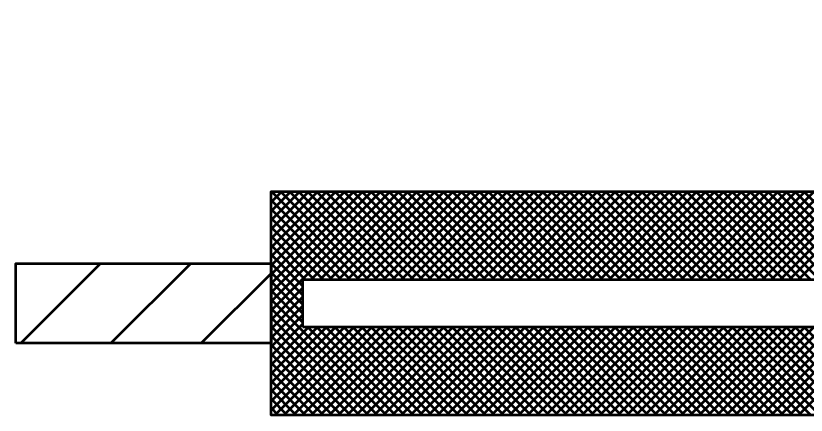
# Model space of a CAD drawing. Extents: x -1 to 679, y 0 to 440.
# Drawn here: x 491.41 to 503.79, y 406.04 to 412.29 of the extents above; entities that cross this region are included whole.
import ezdxf

# ---------------------------------------------------------------- set-up
doc = ezdxf.new("R2010")
doc.units = 0
doc.header["$LTSCALE"] = 0.8
doc.layers.add('1', color=7, linetype='Continuous', lineweight=53)

msp = doc.modelspace()

# ---------------------------------------------------------------- linework, layer by layer
at = {"layer": '1'}
for p, q in [((495.406, 409.5168), (495.4316, 409.5423)), ((495.406, 409.3753), (495.573, 409.5423)), ((495.406, 409.2339), (495.7144, 409.5423)), ((495.406, 409.0925), (495.8558, 409.5423)), ((495.406, 408.9511), (495.9973, 409.5423)), ((495.406, 408.8096), (496.1387, 409.5423)), ((495.406, 408.6682), (496.2802, 409.5423)), ((495.406, 408.5267), (496.4216, 409.5423)), ((495.406, 408.3853), (496.563, 409.5423)), ((495.406, 408.2439), (496.7044, 409.5423)), ((495.406, 408.1025), (496.8458, 409.5423)), ((495.406, 407.9611), (496.9872, 409.5423)), ((495.406, 407.8197), (497.1287, 409.5423)), ((495.406, 407.6782), (497.2701, 409.5423)), ((496.788, 408.1673), (495.413, 409.5423)), ((496.9294, 408.1673), (495.5544, 409.5423)), ((497.0708, 408.1673), (495.6958, 409.5423)), ((497.2122, 408.1673), (495.8372, 409.5423)), ((497.3537, 408.1673), (495.9787, 409.5423)), ((496.0365, 408.1673), (497.4115, 409.5423)), ((497.4951, 408.1673), (496.1201, 409.5423)), ((496.1779, 408.1673), (497.5529, 409.5423)), ((497.6365, 408.1673), (496.2615, 409.5423)), ((496.3193, 408.1673), (497.6943, 409.5423)), ((497.7779, 408.1673), (496.4029, 409.5423)), ((496.4607, 408.1673), (497.8357, 409.5423)), ((497.9194, 408.1673), (496.5444, 409.5423)), ((496.6022, 408.1673), (497.9772, 409.5423)), ((498.0608, 408.1673), (496.6858, 409.5423)), ((496.7436, 408.1673), (498.1186, 409.5423)), ((498.2022, 408.1673), (496.8272, 409.5423)), ((496.885, 408.1673), (498.26, 409.5423)), ((498.3437, 408.1673), (496.9687, 409.5423)), ((497.0264, 408.1673), (498.4014, 409.5423)), ((498.4851, 408.1673), (497.1101, 409.5423)), ((497.1678, 408.1673), (498.5428, 409.5423)), ((498.6265, 408.1673), (497.2515, 409.5423)), ((497.3093, 408.1673), (498.6843, 409.5423)), ((498.7679, 408.1673), (497.3929, 409.5423)), ((497.4507, 408.1673), (498.8257, 409.5423)), ((498.9093, 408.1673), (497.5343, 409.5423)), ((497.5922, 408.1673), (498.9672, 409.5423)), ((499.0507, 408.1673), (497.6757, 409.5423)), ((497.7336, 408.1673), (499.1086, 409.5423)), ((499.1922, 408.1673), (497.8172, 409.5423)), ((497.875, 408.1673), (499.25, 409.5423)), ((499.3336, 408.1673), (497.9586, 409.5423)), ((498.0164, 408.1673), (499.3914, 409.5423)), ((499.475, 408.1673), (498.1, 409.5423)), ((498.1578, 408.1673), (499.5328, 409.5423)), ((499.6164, 408.1673), (498.2414, 409.5423)), ((498.2992, 408.1673), (499.6742, 409.5423)), ((499.7578, 408.1673), (498.3828, 409.5423)), ((498.4407, 408.1673), (499.8157, 409.5423)), ((499.8992, 408.1673), (498.5242, 409.5423)), ((498.5821, 408.1673), (499.9571, 409.5423)), ((500.0407, 408.1673), (498.6657, 409.5423)), ((498.7235, 408.1673), (500.0985, 409.5423)), ((500.1821, 408.1673), (498.8071, 409.5423)), ((498.8649, 408.1673), (500.2399, 409.5423)), ((500.3235, 408.1673), (498.9485, 409.5423)), ((499.0063, 408.1673), (500.3813, 409.5423)), ((500.465, 408.1673), (499.09, 409.5423)), ((499.1477, 408.1673), (500.5227, 409.5423)), ((500.6064, 408.1673), (499.2314, 409.5423)), ((499.2892, 408.1673), (500.6642, 409.5423)), ((500.7478, 408.1673), (499.3728, 409.5423)), ((499.4306, 408.1673), (500.8056, 409.5423)), ((500.8893, 408.1673), (499.5143, 409.5423)), ((499.572, 408.1673), (500.947, 409.5423)), ((501.0307, 408.1673), (499.6557, 409.5423)), ((499.7134, 408.1673), (501.0884, 409.5423)), ((501.1721, 408.1673), (499.7971, 409.5423)), ((499.8549, 408.1673), (501.2299, 409.5423)), ((501.3135, 408.1673), (499.9385, 409.5423)), ((499.9963, 408.1673), (501.3713, 409.5423)), ((501.4549, 408.1673), (500.0799, 409.5423)), ((500.1377, 408.1673), (501.5127, 409.5423)), ((501.5963, 408.1673), (500.2213, 409.5423)), ((500.2792, 408.1673), (501.6542, 409.5423)), ((501.7378, 408.1673), (500.3628, 409.5423)), ((500.4206, 408.1673), (501.7956, 409.5423)), ((501.8792, 408.1673), (500.5042, 409.5423)), ((500.562, 408.1673), (501.937, 409.5423)), ((502.0206, 408.1673), (500.6456, 409.5423)), ((500.7034, 408.1673), (502.0784, 409.5423)), ((502.162, 408.1673), (500.787, 409.5423)), ((500.8448, 408.1673), (502.2198, 409.5423)), ((502.3034, 408.1673), (500.9284, 409.5423)), ((500.9862, 408.1673), (502.3612, 409.5423)), ((502.4448, 408.1673), (501.0698, 409.5423)), ((501.1277, 408.1673), (502.5027, 409.5423)), ((502.5863, 408.1673), (501.2113, 409.5423)), ((501.2691, 408.1673), (502.6441, 409.5423)), ((502.7277, 408.1673), (501.3527, 409.5423)), ((501.4105, 408.1673), (502.7855, 409.5423)), ((502.8691, 408.1673), (501.4941, 409.5423)), ((501.5519, 408.1673), (502.9269, 409.5423)), ((503.0106, 408.1673), (501.6356, 409.5423)), ((501.6933, 408.1673), (503.0683, 409.5423)), ((503.152, 408.1673), (501.777, 409.5423)), ((501.8347, 408.1673), (503.2097, 409.5423)), ((503.2934, 408.1673), (501.9184, 409.5423)), ((501.9762, 408.1673), (503.3512, 409.5423)), ((503.4348, 408.1673), (502.0598, 409.5423)), ((502.1176, 408.1673), (503.4926, 409.5423)), ((503.5762, 408.1673), (502.2012, 409.5423)), ((502.2591, 408.1673), (503.6341, 409.5423)), ((503.7177, 408.1673), (502.3427, 409.5423)), ((502.4005, 408.1673), (503.7755, 409.5423)), ((503.8591, 408.1673), (502.4841, 409.5423)), ((502.5419, 408.1673), (503.9169, 409.5423)), ((504.0005, 408.1673), (502.6255, 409.5423)), ((502.6833, 408.1673), (504.0583, 409.5423)), ((504.1419, 408.1673), (502.7669, 409.5423)), ((502.8247, 408.1673), (504.1997, 409.5423)), ((504.2833, 408.1673), (502.9083, 409.5423)), ((502.9662, 408.1673), (504.3412, 409.5423)), ((504.4247, 408.1673), (503.0497, 409.5423)), ((503.1076, 408.1673), (504.4826, 409.5423)), ((504.5662, 408.1673), (503.1912, 409.5423)), ((503.249, 408.1673), (504.624, 409.5423)), ((504.7076, 408.1673), (503.3326, 409.5423)), ((503.3904, 408.1673), (504.7654, 409.5423)), ((504.849, 408.1673), (503.474, 409.5423)), ((503.5318, 408.1673), (504.9068, 409.5423)), ((504.9904, 408.1673), (503.6154, 409.5423)), ((503.6732, 408.1673), (505.0482, 409.5423)), ((505.1318, 408.1673), (503.7568, 409.5423)), ((496.6466, 408.1673), (495.406, 409.4079)), ((496.5052, 408.1673), (495.406, 409.2665)), ((496.3637, 408.1673), (495.406, 409.1251)), ((496.2223, 408.1673), (495.406, 408.9837)), ((496.0809, 408.1673), (495.406, 408.8422)), ((495.9395, 408.1673), (495.406, 408.7008)), ((495.906, 408.0594), (495.406, 408.5594)), ((491.4828, 407.1673), (492.7328, 408.4173)), ((492.897, 407.1673), (494.147, 408.4173)), ((495.906, 407.918), (495.406, 408.418)), ((494.3112, 407.1673), (495.406, 408.2621)), ((495.906, 407.7766), (495.406, 408.2766)), ((495.906, 407.6351), (495.406, 408.1351)), ((495.406, 407.5368), (495.906, 408.0368)), ((495.906, 407.4937), (495.406, 407.9937)), ((495.406, 407.3954), (495.906, 407.8954)), ((497.2159, 406.0423), (495.406, 407.8522)), ((495.406, 407.254), (495.906, 407.754)), ((497.0745, 406.0423), (495.406, 407.7108)), ((495.406, 407.1126), (495.906, 407.6126)), ((496.9331, 406.0423), (495.406, 407.5694)), ((495.406, 406.9712), (495.906, 407.4712)), ((496.7917, 406.0423), (495.406, 407.428)), ((495.406, 406.8297), (495.9936, 407.4173)), ((495.406, 406.6883), (496.135, 407.4173)), ((495.406, 406.5469), (496.2764, 407.4173)), ((495.406, 406.4055), (496.4178, 407.4173)), ((495.406, 406.264), (496.5593, 407.4173)), ((495.406, 406.1226), (496.7007, 407.4173)), ((495.4672, 406.0423), (496.8422, 407.4173)), ((495.6086, 406.0423), (496.9836, 407.4173)), ((495.75, 406.0423), (497.125, 407.4173)), ((495.8914, 406.0423), (497.2664, 407.4173)), ((497.3573, 406.0423), (495.9823, 407.4173)), ((496.0328, 406.0423), (497.4078, 407.4173)), ((497.4987, 406.0423), (496.1237, 407.4173)), ((496.1742, 406.0423), (497.5492, 407.4173)), ((497.6402, 406.0423), (496.2652, 407.4173)), ((496.3157, 406.0423), (497.6907, 407.4173)), ((497.7817, 406.0423), (496.4067, 407.4173)), ((496.4571, 406.0423), (497.8321, 407.4173)), ((497.9231, 406.0423), (496.5481, 407.4173)), ((496.5985, 406.0423), (497.9735, 407.4173)), ((498.0645, 406.0423), (496.6895, 407.4173)), ((496.7399, 406.0423), (498.1149, 407.4173)), ((498.2059, 406.0423), (496.8309, 407.4173)), ((496.8813, 406.0423), (498.2563, 407.4173)), ((498.3473, 406.0423), (496.9723, 407.4173)), ((497.0227, 406.0423), (498.3977, 407.4173)), ((498.4887, 406.0423), (497.1137, 407.4173)), ((497.1642, 406.0423), (498.5392, 407.4173)), ((498.6302, 406.0423), (497.2552, 407.4173)), ((497.3056, 406.0423), (498.6806, 407.4173)), ((498.7716, 406.0423), (497.3966, 407.4173)), ((497.447, 406.0423), (498.822, 407.4173)), ((498.913, 406.0423), (497.538, 407.4173)), ((497.5884, 406.0423), (498.9634, 407.4173)), ((499.0544, 406.0423), (497.6794, 407.4173)), ((497.7299, 406.0423), (499.1049, 407.4173)), ((499.1958, 406.0423), (497.8208, 407.4173)), ((497.8713, 406.0423), (499.2463, 407.4173)), ((499.3372, 406.0423), (497.9622, 407.4173)), ((498.0127, 406.0423), (499.3877, 407.4173)), ((499.4787, 406.0423), (498.1037, 407.4173)), ((498.1542, 406.0423), (499.5292, 407.4173)), ((499.6201, 406.0423), (498.2451, 407.4173)), ((498.2956, 406.0423), (499.6706, 407.4173)), ((499.7615, 406.0423), (498.3865, 407.4173)), ((498.437, 406.0423), (499.812, 407.4173)), ((499.9029, 406.0423), (498.5279, 407.4173)), ((498.5784, 406.0423), (499.9534, 407.4173)), ((500.0444, 406.0423), (498.6694, 407.4173)), ((498.7198, 406.0423), (500.0948, 407.4173)), ((500.1858, 406.0423), (498.8108, 407.4173)), ((498.8612, 406.0423), (500.2362, 407.4173)), ((500.3272, 406.0423), (498.9522, 407.4173)), ((499.0027, 406.0423), (500.3777, 407.4173)), ((500.4687, 406.0423), (499.0937, 407.4173)), ((499.1441, 406.0423), (500.5191, 407.4173)), ((500.6101, 406.0423), (499.2351, 407.4173)), ((499.2855, 406.0423), (500.6605, 407.4173)), ((500.7515, 406.0423), (499.3765, 407.4173)), ((499.4269, 406.0423), (500.8019, 407.4173)), ((500.8929, 406.0423), (499.5179, 407.4173)), ((499.5683, 406.0423), (500.9433, 407.4173)), ((501.0343, 406.0423), (499.6593, 407.4173)), ((499.7097, 406.0423), (501.0847, 407.4173)), ((501.1757, 406.0423), (499.8007, 407.4173)), ((499.8512, 406.0423), (501.2262, 407.4173)), ((501.3172, 406.0423), (499.9422, 407.4173)), ((499.9926, 406.0423), (501.3676, 407.4173)), ((501.4586, 406.0423), (500.0836, 407.4173)), ((500.1341, 406.0423), (501.5091, 407.4173)), ((501.6, 406.0423), (500.225, 407.4173)), ((500.2755, 406.0423), (501.6505, 407.4173)), ((501.7414, 406.0423), (500.3664, 407.4173)), ((500.4169, 406.0423), (501.7919, 407.4173)), ((501.8828, 406.0423), (500.5078, 407.4173)), ((500.5583, 406.0423), (501.9333, 407.4173)), ((502.0242, 406.0423), (500.6492, 407.4173)), ((500.6997, 406.0423), (502.0747, 407.4173)), ((502.1657, 406.0423), (500.7907, 407.4173)), ((500.8412, 406.0423), (502.2162, 407.4173)), ((502.3071, 406.0423), (500.9321, 407.4173)), ((500.9826, 406.0423), (502.3576, 407.4173)), ((502.4485, 406.0423), (501.0735, 407.4173)), ((501.124, 406.0423), (502.499, 407.4173)), ((502.59, 406.0423), (501.215, 407.4173)), ((501.2654, 406.0423), (502.6404, 407.4173)), ((502.7314, 406.0423), (501.3564, 407.4173)), ((501.4068, 406.0423), (502.7818, 407.4173)), ((502.8728, 406.0423), (501.4978, 407.4173)), ((501.5482, 406.0423), (502.9232, 407.4173)), ((503.0143, 406.0423), (501.6393, 407.4173)), ((501.6897, 406.0423), (503.0647, 407.4173)), ((503.1557, 406.0423), (501.7807, 407.4173)), ((501.8311, 406.0423), (503.2061, 407.4173)), ((503.2971, 406.0423), (501.9221, 407.4173)), ((501.9725, 406.0423), (503.3475, 407.4173)), ((503.4385, 406.0423), (502.0635, 407.4173)), ((502.1139, 406.0423), (503.4889, 407.4173)), ((503.5799, 406.0423), (502.2049, 407.4173)), ((502.2553, 406.0423), (503.6303, 407.4173)), ((503.7213, 406.0423), (502.3463, 407.4173)), ((502.3967, 406.0423), (503.7717, 407.4173)), ((503.8628, 406.0423), (502.4878, 407.4173)), ((502.5382, 406.0423), (503.9132, 407.4173)), ((504.0042, 406.0423), (502.6292, 407.4173)), ((502.6797, 406.0423), (504.0547, 407.4173)), ((504.1456, 406.0423), (502.7706, 407.4173)), ((502.8211, 406.0423), (504.1961, 407.4173)), ((504.287, 406.0423), (502.912, 407.4173)), ((502.9625, 406.0423), (504.3375, 407.4173)), ((504.4284, 406.0423), (503.0534, 407.4173)), ((503.1039, 406.0423), (504.4789, 407.4173)), ((504.5698, 406.0423), (503.1948, 407.4173)), ((503.2453, 406.0423), (504.6203, 407.4173)), ((504.7113, 406.0423), (503.3363, 407.4173)), ((503.3868, 406.0423), (504.7618, 407.4173)), ((504.8527, 406.0423), (503.4777, 407.4173)), ((503.5282, 406.0423), (504.9032, 407.4173)), ((504.9941, 406.0423), (503.6191, 407.4173)), ((503.6696, 406.0423), (505.0446, 407.4173)), ((505.1356, 406.0423), (503.7606, 407.4173)), ((496.6502, 406.0423), (495.406, 407.2866)), ((496.5088, 406.0423), (495.406, 407.1452)), ((496.3674, 406.0423), (495.406, 407.0037)), ((496.226, 406.0423), (495.406, 406.8623)), ((496.0846, 406.0423), (495.406, 406.7209)), ((495.9432, 406.0423), (495.406, 406.5795)), ((495.8017, 406.0423), (495.406, 406.4381)), ((495.6603, 406.0423), (495.406, 406.2967)), ((495.5189, 406.0423), (495.406, 406.1552))]:
    msp.add_line(p, q, dxfattribs=at)
msp.add_lwpolyline([(516.156, 418.5423), (516.156, 406.0423), (506.156, 406.0423), (495.406, 406.0423), (495.406, 407.1673), (495.406, 408.4173), (495.406, 409.5423), (506.156, 409.5423), (514.406, 409.5423), (514.406, 415.0423), (506.156, 415.0423), (495.406, 415.0423), (495.406, 416.1673)], dxfattribs=at)
for points in [[(491.406, 407.1673), (491.406, 408.4173), (495.406, 408.4173), (495.406, 407.1673)], [(495.906, 407.4173), (495.906, 408.1673), (514.406, 408.1673), (514.406, 407.4173)]]:
    msp.add_lwpolyline(points, close=True, dxfattribs=at)

doc.saveas('drawing.dxf')
